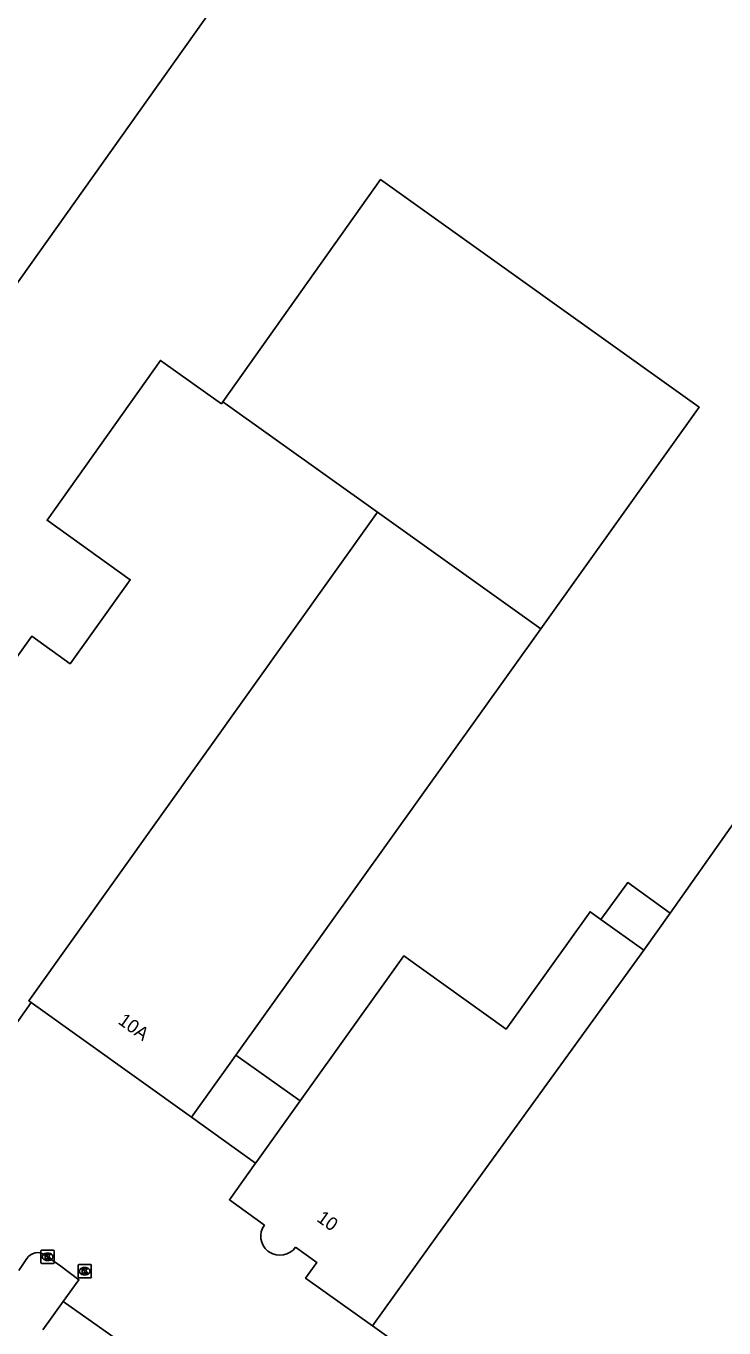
# Model space of a CAD drawing. Extents: x 157692 to 159670, y 381454 to 383289.
# Drawn here: x 158909.8 to 158962.4, y 382583.4 to 382681.5 of the extents above; entities that cross this region are included whole.
import ezdxf

# ---------------------------------------------------------------- set-up
doc = ezdxf.new("R2010")
doc.units = 0
for name, color, linetype in [('IMGEO_Kolk', 7, 'Continuous'), ('IMGEO_Pand', 7, 'Continuous'), ('IMGEO_Pand_nummerreeks', 7, 'Continuous'), ('IMGEO_Pand_overbouw', 7, 'Continuous'), ('IMGEO_Rijbaan_lokaal_open', 7, 'Continuous'), ('IMGEO_Verkeerseiland_open', 7, 'Continuous')]:
    doc.layers.add(name, color=color, linetype=linetype)

msp = doc.modelspace()

# ---------------------------------------------------------------- linework, layer by layer
at = {"layer": 'IMGEO_Kolk'}
for p, q in [((158910.933, 382588.377), (158910.933, 382589.229)), ((158911.008, 382589.303), (158911.86, 382589.303)), ((158911.421, 382589.083), (158911.446, 382589.083)), ((158911.934, 382589.229), (158911.934, 382588.377)), ((158911.86, 382588.303), (158911.008, 382588.303)), ((158911.444, 382588.523), (158911.419, 382588.523)), ((158913.724, 382587.288), (158913.724, 382588.14)), ((158913.799, 382588.214), (158914.651, 382588.214)), ((158914.212, 382587.994), (158914.237, 382587.994)), ((158914.725, 382588.14), (158914.725, 382587.288)), ((158914.651, 382587.214), (158913.799, 382587.214)), ((158914.235, 382587.434), (158914.21, 382587.434))]:
    msp.add_line(p, q, dxfattribs=at)
for points in [[(158910.933, 382588.377), (158910.933, 382589.229)], [(158911.008, 382589.303), (158911.86, 382589.303)], [(158911.254, 382589.003), (158911.377, 382589.003), (158911.377, 382588.852), (158911.507, 382589.003), (158911.671, 382589.003), (158911.525, 382588.852), (158911.678, 382588.603), (158911.526, 382588.603), (158911.441, 382588.767), (158911.377, 382588.7), (158911.377, 382588.603), (158911.254, 382588.603), (158911.254, 382589.003)], [(158911.934, 382589.229), (158911.934, 382588.377)], [(158911.86, 382588.303), (158911.008, 382588.303)], [(158913.724, 382587.288), (158913.724, 382588.14)], [(158913.799, 382588.214), (158914.651, 382588.214)], [(158914.725, 382588.14), (158914.725, 382587.288)], [(158914.651, 382587.214), (158913.799, 382587.214)], [(158914.045, 382587.914), (158914.168, 382587.914), (158914.168, 382587.763), (158914.298, 382587.914), (158914.462, 382587.914), (158914.316, 382587.763), (158914.469, 382587.514), (158914.317, 382587.514), (158914.232, 382587.678), (158914.168, 382587.611), (158914.168, 382587.514), (158914.045, 382587.514), (158914.045, 382587.914)]]:
    msp.add_lwpolyline(points, dxfattribs=at)
for centre, start, end in [((158911.01, 382589.227), 91.55205, 178.44795), ((158911.01, 382589.227), 91.55205, 178.44795), ((158911.858, 382589.227), 1.55205, 88.44795), ((158911.858, 382589.227), 1.55205, 88.44795), ((158911.01, 382588.379), 181.55205, 268.44795), ((158911.01, 382588.379), 181.55205, 268.44795), ((158911.858, 382588.379), 271.55205, 358.44795), ((158911.858, 382588.379), 271.55205, 358.44795), ((158913.801, 382588.138), 91.55205, 178.44795), ((158913.801, 382588.138), 91.55205, 178.44795), ((158914.649, 382588.138), 1.55205, 88.44795), ((158914.649, 382588.138), 1.55205, 88.44795), ((158913.801, 382587.29), 181.55205, 268.44795), ((158913.801, 382587.29), 181.55205, 268.44795), ((158914.649, 382587.29), 271.55205, 358.44795), ((158914.649, 382587.29), 271.55205, 358.44795)]:
    msp.add_arc(centre, 0.0765, start, end, dxfattribs=at)
for centre, major_axis, ratio, start_param, end_param in [((158911.42, 382588.803), (-0.387, 0.002), 0.722429, 4.712389, 7.853982), ((158911.445, 382588.803), (-0.39, 0.002), 0.717154, 1.570796, 4.712389), ((158914.211, 382587.714), (-0.387, 0.002), 0.722429, 4.712389, 7.853982), ((158914.236, 382587.714), (-0.39, 0.002), 0.717154, 1.570796, 4.712389)]:
    msp.add_ellipse(centre, major_axis=major_axis, ratio=ratio, start_param=start_param, end_param=end_param, dxfattribs=at)
at = {"layer": 'IMGEO_Pand'}
for points in [[(158851.295, 382635.885), (158815.94, 382661.097), (158818.842, 382665.17), (158848.797, 382707.217), (158850.287, 382706.155), (158881.605, 382750), (158886.758, 382757.214), (158896.862, 382750), (158900.058, 382747.718), (158899.895, 382747.468), (158935.872, 382721.831), (158918.268, 382697.089), (158928.688, 382689.687), (158894.831, 382642.033)], [(158924.633, 382653.204), (158936.508, 382669.953), (158960.508, 382652.785), (158948.569, 382636.092)], [(158958.312, 382614.681), (158976.727, 382640.777), (158990.362, 382659.842)], [(158910.197, 382607.945), (158907.304, 382603.887), (158894.268, 382613.182), (158897.176, 382617.25), (158900.947, 382622.526), (158904.055, 382620.329), (158906.147, 382623.29), (158903.048, 382625.481), (158910.236, 382635.538), (158913.129, 382633.467), (158917.66, 382639.799), (158911.394, 382644.283), (158919.925, 382656.315), (158923.507, 382653.776), (158924.526, 382653.053), (158924.633, 382653.204)], [(159032.773, 382655.115), (159013.895, 382628.869), (159007.358, 382633.571), (159000, 382623.515), (158967.289, 382577.779), (158964.38, 382573.712), (158963.946, 382574.022), (158958.986, 382567.086), (158958.453, 382567.467), (158953.209, 382571.217), (158953.502, 382571.623), (158951.867, 382572.792), (158951.576, 382572.383), (158951.258, 382572.611), (158935.9, 382583.592)], [(158936.282, 382644.876), (158924.633, 382653.204)], [(158910.197, 382607.945), (158910.006, 382608.082), (158936.282, 382644.876)], [(158948.569, 382636.092), (158936.282, 382644.876)], [(158948.569, 382636.092), (158925.617, 382603.998), (158925.175, 382603.38), (158922.266, 382599.313), (158910.197, 382607.945)], [(158953.106, 382614.206), (158955.125, 382616.991), (158958.312, 382614.681)], [(158927.767, 382591.191), (158925.121, 382593.095), (158927.097, 382595.858), (158927.18, 382595.974), (158930.448, 382600.543), (158938.26, 382611.466), (158945.963, 382605.958), (158952.283, 382614.795), (158953.106, 382614.206)], [(158956.344, 382611.891), (158958.312, 382614.681)], [(158953.106, 382614.206), (158956.344, 382611.891)], [(158935.9, 382583.592), (158940.861, 382590.529), (158956.344, 382611.891)], [(158928.134, 382589.146), (158928.021, 382589.227)], [(158935.9, 382583.592), (158930.86, 382587.196), (158931.704, 382588.376), (158930.11, 382589.516)]]:
    msp.add_lwpolyline(points, dxfattribs=at)
for centre, radius, start, end in [((158928.903, 382590.339), 1.42, 143.13881, 231.59928), ((158928.921, 382590.406), 1.486, 238.02794, 323.18336)]:
    msp.add_arc(centre, radius, start, end, dxfattribs=at)
at = {"layer": 'IMGEO_Pand_overbouw'}
msp.add_lwpolyline([(158927.097, 382595.858), (158927.18, 382595.974), (158930.448, 382600.543), (158925.617, 382603.998), (158925.175, 382603.38), (158922.266, 382599.313)], close=True, dxfattribs=at)
at = {"layer": 'IMGEO_Rijbaan_lokaal_open'}
for points in [[(158912.612, 382585.431), (158911.077, 382583.291)], [(158917.462, 382579.317), (158918.764, 382581.101), (158912.612, 382585.431)]]:
    msp.add_lwpolyline(points, dxfattribs=at)
at = {"layer": 'IMGEO_Verkeerseiland_open'}
for points in [[(158912.612, 382585.431), (158913.787, 382587.069), (158912.421, 382588.084), (158911.435, 382588.804), (158911.238, 382588.937)], [(158909.865, 382588.663), (158909.272, 382587.775)]]:
    msp.add_lwpolyline(points, dxfattribs=at)
msp.add_arc((158910.682, 382588.148), 0.965, 54.78794, 147.78377, dxfattribs=at)

# ---------------------------------------------------------------- texts
at = {"layer": 'IMGEO_Pand_nummerreeks'}
for s, rotation, p in [('10A', 324.42686, (158916.669, 382606.415)), ('10', 324.46232, (158931.624, 382591.539))]:
    msp.add_text(s, height=1, rotation=rotation, dxfattribs=at).set_placement(p)

doc.saveas('drawing.dxf')
